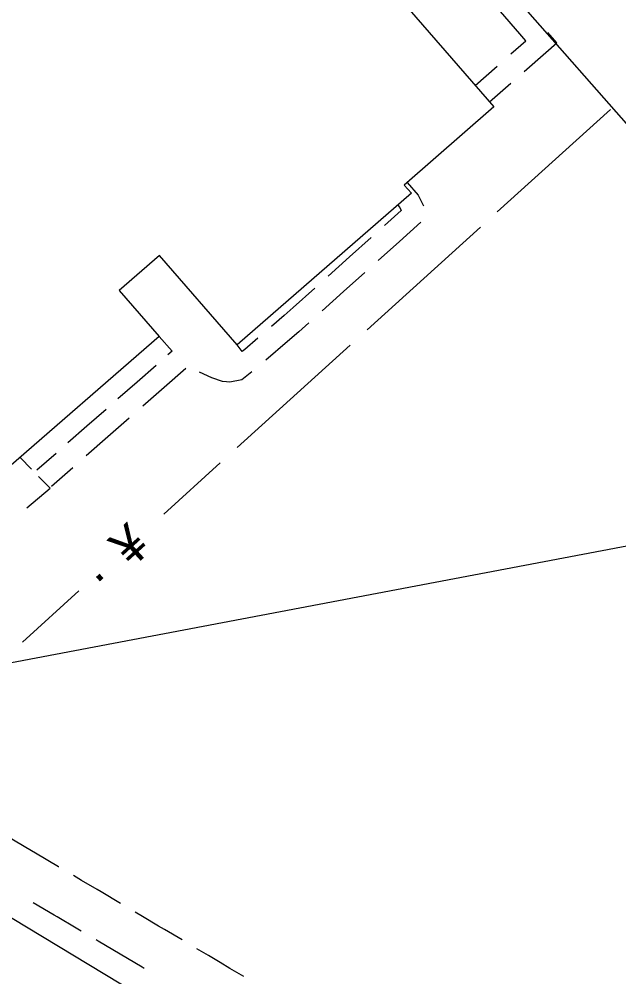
# Model space of a CAD drawing. Extents: x 2443269 to 2494951, y 591171 to 622130.
# Drawn here: x 2462524.3 to 2462602.9, y 603560.2 to 603685.7 of the extents above; entities that cross this region are included whole.
import ezdxf

# ---------------------------------------------------------------- set-up
doc = ezdxf.new("R2010")
doc.units = 0
for name, color, linetype in [('SURVEY - NON-TRANSPORTATION - Buildings', 7, 'Continuous'), ('SURVEY - PROPERTY - Property Lines', 7, 'Continuous'), ('SURVEY - TRANSPORTATION - Features', 7, 'Continuous'), ('SURVEY - UTILITIES - Sanitary Sewer with Text', 7, 'Continuous')]:
    doc.layers.add(name, color=color, linetype=linetype)

msp = doc.modelspace()

# ---------------------------------------------------------------- linework, layer by layer
at = {"layer": 'SURVEY - NON-TRANSPORTATION - Buildings'}
msp.add_lwpolyline([(2462563.126, 603701.07), (2462586.528, 603674.164), (2462574.769, 603663.938), (2462575.704, 603662.865), (2462552.863, 603642.999), (2462542.66, 603654.728), (2462537.378, 603650.135), (2462542.624, 603644.105), (2462522.207, 603626.349), (2462504.707, 603646.47), (2462510.652, 603651.641), (2462499.264, 603664.735), (2462508.149, 603672.464), (2462502.292, 603679.197), (2462485.222, 603664.351), (2462462.817, 603690.112)], dxfattribs=at)
at = {"layer": 'SURVEY - PROPERTY - Property Lines'}
for p, q in [((2462362.663, 603946.559), (2462729.13, 603529.395)), ((2462730.21, 603640.614), (2462519.418, 603600.599))]:
    msp.add_line(p, q, dxfattribs=at)
msp.add_lwpolyline([(2462500.897, 603581.448), (2462661.664, 603484.397), (2462728.654, 603484.102), (2462718.494, 603351.11)], dxfattribs=at)
at = {"layer": 'SURVEY - TRANSPORTATION - Features'}
for p, q in [((2462589.918, 603683.768), (2462587.376, 603686.656)), ((2462590.73, 603682.845), (2462589.918, 603683.768)), ((2462594.782, 603682.586), (2462593.6, 603683.929)), ((2462588.766, 603681.116), (2462590.73, 603682.845)), ((2462593.321, 603681.3), (2462594.782, 603682.586)), ((2462590.515, 603678.831), (2462593.321, 603681.3)), ((2462584.074, 603676.985), (2462586.961, 603679.527)), ((2462585.957, 603674.82), (2462588.762, 603677.288)), ((2462575.163, 603664.282), (2462576.583, 603662.596)), ((2462576.583, 603662.596), (2462577.287, 603661.217)), ((2462574.369, 603660.621), (2462572.173, 603658.65)), ((2462573.913, 603661.31), (2462574.175, 603660.998)), ((2462574.175, 603660.998), (2462574.369, 603660.621)), ((2462576.933, 603659.067), (2462574.141, 603656.56)), ((2462570.414, 603657.071), (2462567.6, 603654.544)), ((2462574.141, 603656.56), (2462571.348, 603654.052)), ((2462567.6, 603654.544), (2462564.786, 603652.018)), ((2462569.603, 603652.485), (2462566.811, 603649.978)), ((2462563.027, 603650.439), (2462560.213, 603647.913)), ((2462566.811, 603649.978), (2462564.018, 603647.471)), ((2462560.213, 603647.913), (2462559.041, 603646.861)), ((2462559.041, 603646.861), (2462557.365, 603645.424)), ((2462562.273, 603645.904), (2462560.934, 603644.702)), ((2462542.624, 603644.105), (2462544.343, 603642.169)), ((2462560.934, 603644.702), (2462559.451, 603643.43)), ((2462553.509, 603642.136), (2462552.863, 603642.999)), ((2462552.863, 603642.999), (2462552.863, 603642.999)), ((2462555.571, 603643.885), (2462553.857, 603642.415)), ((2462559.451, 603643.43), (2462556.603, 603640.986)), ((2462544.343, 603642.169), (2462543.788, 603641.682)), ((2462553.857, 603642.415), (2462553.509, 603642.136)), ((2462542.226, 603640.31), (2462539.726, 603638.115)), ((2462546.119, 603639.912), (2462543.299, 603637.435)), ((2462549.556, 603638.682), (2462547.935, 603639.408)), ((2462554.799, 603639.488), (2462553.47, 603638.422)), ((2462539.726, 603638.115), (2462537.227, 603635.919)), ((2462550.937, 603638.216), (2462549.556, 603638.682)), ((2462551.454, 603638.159), (2462550.937, 603638.216)), ((2462551.895, 603638.111), (2462551.454, 603638.159)), ((2462553.47, 603638.422), (2462551.895, 603638.111)), ((2462543.299, 603637.435), (2462540.48, 603634.959)), ((2462535.664, 603634.547), (2462533.165, 603632.352)), ((2462538.717, 603633.411), (2462535.898, 603630.934)), ((2462533.165, 603632.352), (2462530.665, 603630.156)), ((2462535.898, 603630.934), (2462533.078, 603628.458)), ((2462525.884, 603626.72), (2462524.382, 603628.242)), ((2462524.382, 603628.242), (2462524.382, 603628.242)), ((2462529.103, 603628.784), (2462526.603, 603626.589)), ((2462526.603, 603626.589), (2462526.603, 603626.589)), ((2462531.316, 603626.91), (2462528.496, 603624.433)), ((2462528.326, 603624.246), (2462526.823, 603625.768)), ((2462525.293, 603621.641), (2462528.326, 603624.246)), ((2462528.326, 603624.246), (2462528.326, 603624.246)), ((2462528.496, 603624.433), (2462528.496, 603624.433)), ((2462525.163, 603577.14), (2462523.316, 603578.232)), ((2462526.395, 603576.414), (2462525.163, 603577.14)), ((2462529.415, 603574.633), (2462526.395, 603576.414)), ((2462529.475, 603574.598), (2462529.415, 603574.633)), ((2462532.456, 603572.842), (2462531.401, 603573.463)), ((2462534.484, 603571.65), (2462532.456, 603572.842)), ((2462535.012, 603571.339), (2462534.484, 603571.65)), ((2462537.562, 603569.831), (2462535.012, 603571.339)), ((2462528.851, 603568.295), (2462526.125, 603569.888)), ((2462529.274, 603568.046), (2462528.851, 603568.295)), ((2462531.744, 603566.598), (2462529.274, 603568.046)), ((2462540.465, 603568.108), (2462539.484, 603568.69)), ((2462542.558, 603566.863), (2462540.465, 603568.108)), ((2462532.42, 603566.199), (2462531.744, 603566.598)), ((2462543.339, 603566.398), (2462542.558, 603566.863)), ((2462545.631, 603565.034), (2462543.339, 603566.398)), ((2462534.635, 603564.889), (2462534.383, 603565.038)), ((2462537.521, 603563.176), (2462534.635, 603564.889)), ((2462549.087, 603562.986), (2462547.554, 603563.894)), ((2462537.525, 603563.173), (2462537.521, 603563.176)), ((2462540.412, 603561.457), (2462537.525, 603563.173)), ((2462550.632, 603562.073), (2462549.087, 603562.986)), ((2462540.657, 603561.312), (2462540.412, 603561.457)), ((2462551.918, 603561.313), (2462550.632, 603562.073)), ((2462553.713, 603560.259), (2462551.918, 603561.313))]:
    msp.add_line(p, q, dxfattribs=at)
at = {"layer": 'SURVEY - UTILITIES - Sanitary Sewer with Text'}
for p, q in [((2462586.974, 603660.423), (2462601.802, 603673.845)), ((2462577.336, 603651.699), (2462584.75, 603658.41)), ((2462569.922, 603644.988), (2462577.336, 603651.699)), ((2462552.87, 603629.554), (2462567.698, 603642.975)), ((2462543.232, 603620.83), (2462550.646, 603627.54)), ((2462524.698, 603604.053), (2462532.111, 603610.763))]:
    msp.add_line(p, q, dxfattribs=at)

# ---------------------------------------------------------------- texts
for s, p in [('¥', (2462539.041, 603613.663)), ('·', (2462535.334, 603610.308))]:
    msp.add_text(s, height=5, rotation=42.15019, dxfattribs=at).set_placement(p)

doc.saveas('drawing.dxf')
